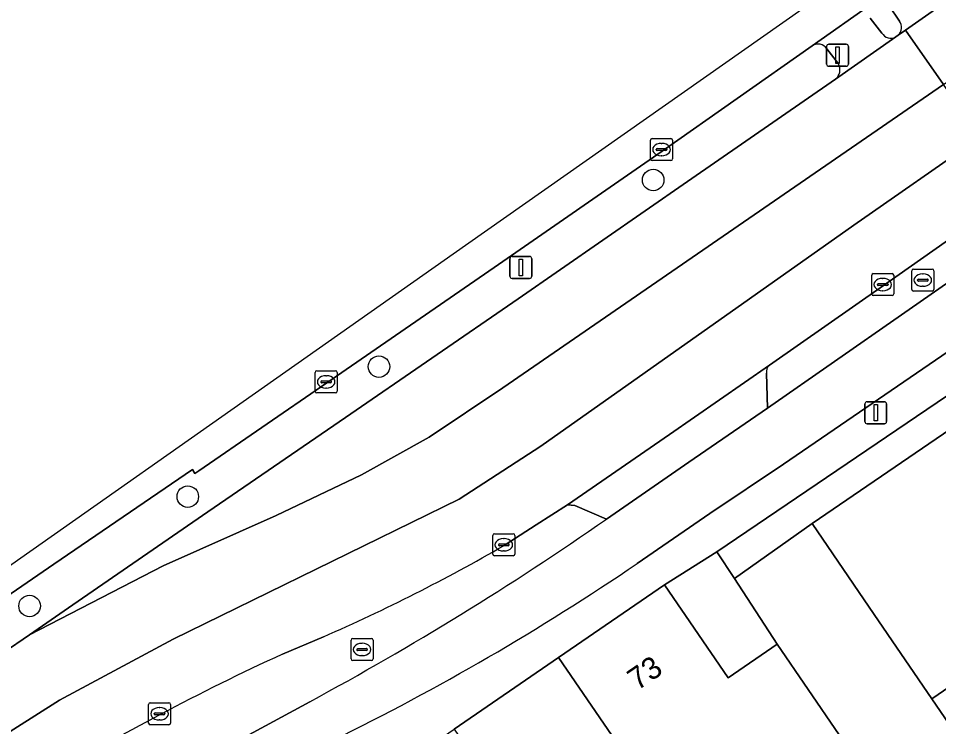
# Model space of a CAD drawing. Extents: x 158086 to 159499, y 382904 to 383981.
# Drawn here: x 158299.86 to 158341.67, y 383427.96 to 383460.14 of the extents above; entities that cross this region are included whole.
import ezdxf

# ---------------------------------------------------------------- set-up
doc = ezdxf.new("R2010")
doc.units = 0
for name, color, linetype in [('IMGEO_Boom', 7, 'Continuous'), ('IMGEO_Erf', 7, 'Continuous'), ('IMGEO_Fietspad_gesloten', 7, 'Continuous'), ('IMGEO_Fietspad_open', 7, 'Continuous'), ('IMGEO_Groenvoorziening', 7, 'Continuous'), ('IMGEO_Haag', 7, 'Continuous'), ('IMGEO_Kolk', 7, 'Continuous'), ('IMGEO_Lichtmast', 7, 'Continuous'), ('IMGEO_OVBaan_gesloten', 7, 'Continuous'), ('IMGEO_Pand', 7, 'Continuous'), ('IMGEO_Pand_nummerreeks', 7, 'Continuous'), ('IMGEO_Rijbaan_lokaal_open', 7, 'Continuous'), ('IMGEO_Rijbaan_regionaal_gesloten', 7, 'Continuous'), ('IMGEO_Rioolput', 7, 'Continuous'), ('IMGEO_Verkeerseiland_open', 7, 'Continuous'), ('IMGEO_Verkeersregelinstallatiepaal', 7, 'Continuous'), ('IMGEO_Voetpad_open', 7, 'Continuous')]:
    doc.layers.add(name, color=color, linetype=linetype)

msp = doc.modelspace()

# ---------------------------------------------------------------- linework, layer by layer
at = {"layer": 'IMGEO_Boom'}
for centre in [(158328.701, 383452.796), (158316.242, 383444.318), (158307.556, 383438.411), (158300.369, 383433.44)]:
    msp.add_circle(centre, 0.489, dxfattribs=at)
at = {"layer": 'IMGEO_Erf'}
msp.add_lwpolyline([(158332.403, 383434.682), (158331.597, 383435.907), (158329.215, 383434.395), (158332.101, 383430.181), (158334.331, 383431.707)], close=True, dxfattribs=at)
at = {"layer": 'IMGEO_Fietspad_gesloten'}
for points in [[(158331.268, 383437.639), (158334.625, 383439.878), (158346.988, 383448.345), (158347.095, 383448.429), (158351.688, 383451.405), (158352.974, 383452.249), (158353.346, 383452.342)], [(158345.757, 383450.698), (158343.03, 383448.797), (158333.895, 383442.423), (158330.315, 383439.972), (158326.582, 383437.389)], [(158327.979, 383435.374), (158331.268, 383437.639)], [(158313.101, 383429.091), (158308.874, 383426.798)]]:
    msp.add_lwpolyline(points, dxfattribs=at)
for centre, radius, start, end in [((158245.482, 383554.045), 142.077, 298.42008, 304.80725), ((158263.884, 383529.699), 114.041, 296.15135, 304.19655)]:
    msp.add_arc(centre, radius, start, end, dxfattribs=at)
at = {"layer": 'IMGEO_Fietspad_open'}
for points in [[(158339.836, 383459.376), (158340.172, 383459.612), (158342.632, 383461.344)], [(158339.425, 383460.714), (158339.891, 383460.016)]]:
    msp.add_lwpolyline(points, dxfattribs=at)
msp.add_arc((158339.499, 383459.727), 0.487, 313.8287, 36.3477, dxfattribs=at)
at = {"layer": 'IMGEO_Groenvoorziening'}
for points in [[(158335.929, 383458.896), (158329.108, 383454.11), (158321.482, 383448.825), (158313.878, 383443.583), (158310.921, 383441.556), (158308.064, 383439.585), (158307.882, 383439.462), (158307.768, 383439.645), (158301.471, 383435.346), (158296.163, 383431.704), (158295.539, 383431.28), (158296.765, 383429.673), (158300.358, 383432.136), (158302.339, 383433.494), (158308.469, 383437.723), (158314.717, 383441.998), (158322.573, 383447.399)], [(158337.114, 383458.076), (158336.588, 383458.76)], [(158322.573, 383447.399), (158330.259, 383452.734), (158336.984, 383457.374)], [(158326.582, 383437.389), (158325.143, 383437.999), (158324.807, 383438.031), (158323.379, 383437.134), (158321.929, 383436.193)], [(158313.719, 383432.044), (158311.865, 383431.251)], [(158308.874, 383426.798), (158313.101, 383429.091)]]:
    msp.add_lwpolyline(points, dxfattribs=at)
for centre, radius, start, end in [((158336.19, 383458.497), 0.477, 33.4574, 123.2214), ((158336.623, 383457.804), 0.561, 310.0321, 28.985), ((158245.482, 383554.045), 142.077, 298.42008, 304.80725), ((158281.321, 383506.351), 81.063, 293.55753, 300.06283), ((158350.446, 383346.201), 93.392, 114.40002, 118.21966), ((158347.63, 383349.756), 88.932, 117.70442, 124.96317)]:
    msp.add_arc(centre, radius, start, end, dxfattribs=at)
at = {"layer": 'IMGEO_Haag'}
for points in [[(158335.929, 383458.896), (158329.108, 383454.11), (158321.482, 383448.825), (158313.878, 383443.583), (158310.921, 383441.556), (158308.064, 383439.585), (158307.882, 383439.462), (158307.768, 383439.645), (158301.471, 383435.346), (158296.163, 383431.704), (158295.539, 383431.28), (158296.765, 383429.673), (158300.358, 383432.136), (158302.339, 383433.494), (158308.469, 383437.723), (158314.717, 383441.998)], [(158337.114, 383458.076), (158336.588, 383458.76)], [(158314.717, 383441.998), (158322.573, 383447.399), (158330.259, 383452.734), (158336.984, 383457.374)], [(158326.582, 383437.389), (158325.143, 383437.999), (158324.807, 383438.031), (158323.379, 383437.134), (158321.929, 383436.193)], [(158313.719, 383432.044), (158311.865, 383431.251)], [(158308.874, 383426.798), (158313.101, 383429.091)]]:
    msp.add_lwpolyline(points, dxfattribs=at)
for centre, radius, start, end in [((158336.19, 383458.497), 0.477, 33.4574, 123.2214), ((158336.623, 383457.804), 0.561, 310.0321, 28.985), ((158245.482, 383554.045), 142.077, 298.42008, 304.80725), ((158281.321, 383506.351), 81.063, 293.55753, 300.06283), ((158350.446, 383346.201), 93.392, 114.40002, 118.21966), ((158347.63, 383349.756), 88.932, 117.70442, 124.96317)]:
    msp.add_arc(centre, radius, start, end, dxfattribs=at)
at = {"layer": 'IMGEO_Kolk'}
for p, q in [((158328.654, 383454.68), (158329.506, 383454.68)), ((158328.579, 383453.754), (158328.579, 383454.606)), ((158329.067, 383454.46), (158329.092, 383454.46)), ((158329.58, 383454.606), (158329.58, 383453.754)), ((158328.838, 383454.174), (158328.838, 383454.186)), ((158329.276, 383454.137), (158328.878, 383454.137)), ((158328.881, 383454.223), (158329.279, 383454.223)), ((158329.09, 383453.9), (158329.065, 383453.9)), ((158329.322, 383454.186), (158329.322, 383454.174)), ((158329.506, 383453.68), (158328.654, 383453.68)), ((158338.628, 383447.62), (158338.628, 383448.472)), ((158338.703, 383448.546), (158339.555, 383448.546)), ((158339.629, 383448.472), (158339.629, 383447.62)), ((158338.887, 383448.04), (158338.887, 383448.052)), ((158339.325, 383448.003), (158338.927, 383448.003)), ((158338.93, 383448.089), (158339.328, 383448.089)), ((158339.116, 383448.326), (158339.141, 383448.326)), ((158339.371, 383448.052), (158339.371, 383448.04)), ((158339.555, 383447.546), (158338.703, 383447.546)), ((158339.139, 383447.766), (158339.114, 383447.766)), ((158313.343, 383443.199), (158313.343, 383444.051)), ((158313.418, 383444.125), (158314.27, 383444.125)), ((158313.831, 383443.905), (158313.856, 383443.905)), ((158314.344, 383444.051), (158314.344, 383443.199)), ((158313.602, 383443.619), (158313.602, 383443.631)), ((158314.04, 383443.582), (158313.642, 383443.582)), ((158313.645, 383443.668), (158314.043, 383443.668)), ((158314.086, 383443.631), (158314.086, 383443.619)), ((158314.27, 383443.125), (158313.418, 383443.125)), ((158313.854, 383443.345), (158313.829, 383443.345)), ((158321.489, 383436.72), (158322.341, 383436.72)), ((158321.414, 383435.794), (158321.414, 383436.646)), ((158321.716, 383436.263), (158322.114, 383436.263)), ((158321.902, 383436.5), (158321.927, 383436.5)), ((158322.415, 383436.646), (158322.415, 383435.794)), ((158321.673, 383436.214), (158321.673, 383436.226)), ((158322.111, 383436.177), (158321.713, 383436.177)), ((158321.925, 383435.94), (158321.9, 383435.94)), ((158322.157, 383436.226), (158322.157, 383436.214)), ((158322.341, 383435.72), (158321.489, 383435.72)), ((158305.774, 383428.116), (158305.774, 383428.968)), ((158305.849, 383429.042), (158306.701, 383429.042)), ((158306.262, 383428.822), (158306.287, 383428.822)), ((158306.775, 383428.968), (158306.775, 383428.116)), ((158306.033, 383428.536), (158306.033, 383428.548)), ((158306.471, 383428.499), (158306.073, 383428.499)), ((158306.076, 383428.585), (158306.474, 383428.585)), ((158306.517, 383428.548), (158306.517, 383428.536)), ((158306.701, 383428.042), (158305.849, 383428.042)), ((158306.285, 383428.262), (158306.26, 383428.262))]:
    msp.add_line(p, q, dxfattribs=at)
for points in [[(158328.654, 383454.68), (158329.506, 383454.68)], [(158328.579, 383453.754), (158328.579, 383454.606)], [(158329.58, 383454.606), (158329.58, 383453.754)], [(158329.506, 383453.68), (158328.654, 383453.68)], [(158338.628, 383447.62), (158338.628, 383448.472)], [(158338.703, 383448.546), (158339.555, 383448.546)], [(158339.629, 383448.472), (158339.629, 383447.62)], [(158339.555, 383447.546), (158338.703, 383447.546)], [(158313.343, 383443.199), (158313.343, 383444.051)], [(158313.418, 383444.125), (158314.27, 383444.125)], [(158314.344, 383444.051), (158314.344, 383443.199)], [(158314.27, 383443.125), (158313.418, 383443.125)], [(158321.489, 383436.72), (158322.341, 383436.72)], [(158321.414, 383435.794), (158321.414, 383436.646)], [(158322.415, 383436.646), (158322.415, 383435.794)], [(158322.341, 383435.72), (158321.489, 383435.72)], [(158305.774, 383428.116), (158305.774, 383428.968)], [(158305.849, 383429.042), (158306.701, 383429.042)], [(158306.775, 383428.968), (158306.775, 383428.116)], [(158306.701, 383428.042), (158305.849, 383428.042)]]:
    msp.add_lwpolyline(points, dxfattribs=at)
for centre, radius, start, end in [((158328.656, 383454.604), 0.0765, 91.552, 178.448), ((158328.656, 383454.604), 0.0765, 91.552, 178.448), ((158329.504, 383454.604), 0.0765, 1.552, 88.448), ((158329.504, 383454.604), 0.0765, 1.552, 88.448), ((158328.878, 383454.183), 0.0403, 85.8775, 175.7526), ((158328.875, 383454.173), 0.0366, 178.938, 274.7102), ((158329.279, 383454.18), 0.043, 264.8664, 352.4533), ((158329.283, 383454.185), 0.0386, 1.7309, 96.639), ((158328.656, 383453.756), 0.0765, 181.552, 268.448), ((158328.656, 383453.756), 0.0765, 181.552, 268.448), ((158329.504, 383453.756), 0.0765, 271.552, 358.448), ((158329.504, 383453.756), 0.0765, 271.552, 358.448), ((158338.705, 383448.47), 0.0765, 91.552, 178.448), ((158338.705, 383448.47), 0.0765, 91.552, 178.448), ((158339.553, 383448.47), 0.0765, 1.552, 88.448), ((158339.553, 383448.47), 0.0765, 1.552, 88.448), ((158338.927, 383448.049), 0.0403, 85.8775, 175.7526), ((158338.924, 383448.039), 0.0366, 178.938, 274.7102), ((158339.328, 383448.046), 0.043, 264.8664, 352.4533), ((158339.332, 383448.051), 0.0386, 1.7309, 96.639), ((158338.705, 383447.622), 0.0765, 181.552, 268.448), ((158338.705, 383447.622), 0.0765, 181.552, 268.448), ((158339.553, 383447.622), 0.0765, 271.552, 358.448), ((158339.553, 383447.622), 0.0765, 271.552, 358.448), ((158313.42, 383444.049), 0.0765, 91.552, 178.448), ((158313.42, 383444.049), 0.0765, 91.552, 178.448), ((158314.268, 383444.049), 0.0765, 1.552, 88.448), ((158314.268, 383444.049), 0.0765, 1.552, 88.448), ((158313.642, 383443.628), 0.0403, 85.8775, 175.7526), ((158313.639, 383443.618), 0.0366, 178.938, 274.7102), ((158314.043, 383443.625), 0.043, 264.8664, 352.4533), ((158314.047, 383443.63), 0.0386, 1.7309, 96.639), ((158313.42, 383443.201), 0.0765, 181.552, 268.448), ((158313.42, 383443.201), 0.0765, 181.552, 268.448), ((158314.268, 383443.201), 0.0765, 271.552, 358.448), ((158314.268, 383443.201), 0.0765, 271.552, 358.448), ((158321.491, 383436.644), 0.0765, 91.552, 178.448), ((158321.491, 383436.644), 0.0765, 91.552, 178.448), ((158322.339, 383436.644), 0.0765, 1.552, 88.448), ((158322.339, 383436.644), 0.0765, 1.552, 88.448), ((158321.713, 383436.223), 0.0403, 85.8775, 175.7526), ((158322.118, 383436.225), 0.0386, 1.7309, 96.639), ((158321.71, 383436.213), 0.0366, 178.938, 274.7102), ((158322.114, 383436.22), 0.043, 264.8664, 352.4533), ((158321.491, 383435.796), 0.0765, 181.552, 268.448), ((158321.491, 383435.796), 0.0765, 181.552, 268.448), ((158322.339, 383435.796), 0.0765, 271.552, 358.448), ((158322.339, 383435.796), 0.0765, 271.552, 358.448), ((158305.851, 383428.966), 0.0765, 91.552, 178.448), ((158305.851, 383428.966), 0.0765, 91.552, 178.448), ((158306.699, 383428.966), 0.0765, 1.552, 88.448), ((158306.699, 383428.966), 0.0765, 1.552, 88.448), ((158306.073, 383428.545), 0.0403, 85.8775, 175.7526), ((158306.07, 383428.535), 0.0366, 178.938, 274.7102), ((158306.474, 383428.542), 0.043, 264.8664, 352.4533), ((158306.478, 383428.547), 0.0386, 1.7309, 96.639), ((158305.851, 383428.118), 0.0765, 181.552, 268.448), ((158305.851, 383428.118), 0.0765, 181.552, 268.448), ((158306.699, 383428.118), 0.0765, 271.552, 358.448), ((158306.699, 383428.118), 0.0765, 271.552, 358.448)]:
    msp.add_arc(centre, radius, start, end, dxfattribs=at)
for centre, major_axis, ratio, start_param, end_param in [((158329.066, 383454.18), (-0.387, 0.002), 0.722429, 4.712389, 7.853982), ((158329.091, 383454.18), (-0.39, 0.002), 0.717154, 1.570796, 4.712389), ((158339.115, 383448.046), (-0.387, 0.002), 0.722429, 4.712389, 7.853982), ((158339.14, 383448.046), (-0.39, 0.002), 0.717154, 1.570796, 4.712389), ((158313.83, 383443.625), (-0.387, 0.002), 0.722429, 4.712389, 7.853982), ((158313.855, 383443.625), (-0.39, 0.002), 0.717154, 1.570796, 4.712389), ((158321.901, 383436.22), (-0.387, 0.002), 0.722429, 4.712389, 7.853982), ((158321.926, 383436.22), (-0.39, 0.002), 0.717154, 1.570796, 4.712389), ((158306.261, 383428.542), (-0.387, 0.002), 0.722429, 4.712389, 7.853982), ((158306.286, 383428.542), (-0.39, 0.002), 0.717154, 1.570796, 4.712389)]:
    msp.add_ellipse(centre, major_axis=major_axis, ratio=ratio, start_param=start_param, end_param=end_param, dxfattribs=at)
at = {"layer": 'IMGEO_Lichtmast'}
for p, q in [((158322.194, 383448.422), (158322.194, 383449.222)), ((158322.194, 383449.222), (158322.194, 383448.422)), ((158322.294, 383449.322), (158323.084, 383449.322)), ((158323.084, 383449.322), (158322.294, 383449.322)), ((158323.184, 383449.222), (158323.184, 383448.422)), ((158323.184, 383448.422), (158323.184, 383449.222)), ((158323.084, 383448.322), (158322.294, 383448.322)), ((158322.294, 383448.322), (158323.084, 383448.322)), ((158338.318, 383441.822), (158338.318, 383442.622)), ((158338.318, 383442.622), (158338.318, 383441.822)), ((158338.418, 383442.722), (158339.208, 383442.722)), ((158339.208, 383442.722), (158338.418, 383442.722)), ((158339.308, 383442.622), (158339.308, 383441.822)), ((158339.308, 383441.822), (158339.308, 383442.622)), ((158339.208, 383441.722), (158338.418, 383441.722)), ((158338.418, 383441.722), (158339.208, 383441.722))]:
    msp.add_line(p, q, dxfattribs=at)
for points in [[(158322.614, 383449.197), (158322.764, 383449.197), (158322.764, 383448.447), (158322.614, 383448.447), (158322.614, 383449.197)], [(158338.738, 383442.597), (158338.888, 383442.597), (158338.888, 383441.847), (158338.738, 383441.847), (158338.738, 383442.597)]]:
    msp.add_lwpolyline(points, dxfattribs=at)
for centre, start, end in [((158322.294, 383449.222), 90, 180), ((158322.294, 383449.222), 90, 180), ((158323.084, 383449.222), 0, 90), ((158323.084, 383449.222), 360, 90), ((158322.294, 383448.422), 180, 270), ((158322.294, 383448.422), 180, 270), ((158323.084, 383448.422), 270, 0), ((158323.084, 383448.422), 270, 0), ((158338.418, 383442.622), 90, 180), ((158338.418, 383442.622), 90, 180), ((158339.208, 383442.622), 0, 90), ((158339.208, 383442.622), 360, 90), ((158338.418, 383441.822), 180, 270), ((158338.418, 383441.822), 180, 270), ((158339.208, 383441.822), 270, 0), ((158339.208, 383441.822), 270, 0)]:
    msp.add_arc(centre, 0.1, start, end, dxfattribs=at)
at = {"layer": 'IMGEO_OVBaan_gesloten'}
for points in [[(158338.196, 383462.478), (158320.176, 383449.816), (158290.829, 383429.195), (158142.057, 383328.583)], [(158225.683, 383383.423), (158290.775, 383428.034), (158292.413, 383429.156), (158295.539, 383431.28), (158296.163, 383431.704), (158301.471, 383435.346), (158307.768, 383439.645), (158307.882, 383439.462), (158308.064, 383439.585), (158310.921, 383441.556), (158313.878, 383443.583), (158321.482, 383448.825), (158329.108, 383454.11), (158335.929, 383458.896), (158338.639, 383460.809)]]:
    msp.add_lwpolyline(points, dxfattribs=at)
at = {"layer": 'IMGEO_Pand'}
for points in [[(158350.738, 383435.641), (158347.351, 383440.597), (158346.428, 383439.967), (158344.38, 383442.964), (158335.921, 383437.188), (158338.741, 383433.06), (158341.362, 383429.222)], [(158353.982, 383430.893), (158350.738, 383435.641), (158341.362, 383429.222), (158344.567, 383424.529), (158347.106, 383426.149)], [(158334.331, 383431.707), (158332.101, 383430.181), (158329.215, 383434.395), (158324.402, 383431.093), (158329.077, 383424.265), (158331.123, 383421.271), (158335.881, 383424.523), (158335.072, 383425.706), (158337.365, 383427.276), (158337.156, 383427.582)], [(158329.077, 383424.265), (158324.402, 383431.093), (158319.661, 383427.841), (158324.33, 383421.02)]]:
    msp.add_lwpolyline(points, close=True, dxfattribs=at)
at = {"layer": 'IMGEO_Rijbaan_lokaal_open'}
for points in [[(158333.979, 383444.388), (158329.444, 383441.238), (158324.807, 383438.031), (158325.143, 383437.999), (158326.582, 383437.389), (158330.315, 383439.972), (158333.895, 383442.423)], [(158333.895, 383442.423), (158333.855, 383444.015)]]:
    msp.add_lwpolyline(points, dxfattribs=at)
msp.add_arc((158334.233, 383444.096), 0.387, 131.1006, 192.1217, dxfattribs=at)
at = {"layer": 'IMGEO_Rijbaan_regionaal_gesloten'}
for points in [[(158342.632, 383461.344), (158340.172, 383459.612), (158341.897, 383457.133), (158347.053, 383460.68), (158363.802, 383472.617)], [(158206.611, 383364.391), (158296.442, 383425.805), (158301.723, 383429.162), (158306.888, 383431.938), (158319.89, 383438.29), (158323.595, 383440.705), (158337.813, 383450.749), (158343.559, 383454.746), (158341.897, 383457.133), (158321.863, 383443.351), (158318.522, 383441.108), (158315.446, 383439.393), (158311.578, 383437.547), (158306.436, 383435.26), (158300.358, 383432.136), (158296.765, 383429.673), (158293.27, 383427.277), (158291.923, 383426.355), (158226.339, 383381.483)], [(158321.929, 383436.193), (158323.379, 383437.134), (158324.807, 383438.031), (158329.444, 383441.238), (158333.979, 383444.388), (158339.171, 383448), (158342.121, 383450.082), (158344.889, 383451.988), (158345.121, 383452.149), (158345.359, 383452.302), (158343.559, 383454.746), (158337.813, 383450.749), (158323.595, 383440.705), (158319.89, 383438.29), (158306.888, 383431.938), (158301.723, 383429.162), (158296.442, 383425.805), (158206.611, 383364.391)], [(158311.865, 383431.251), (158313.719, 383432.044)]]:
    msp.add_lwpolyline(points, dxfattribs=at)
msp.add_lwpolyline([(158341.897, 383457.133), (158340.172, 383459.612), (158339.836, 383459.376), (158339.722, 383459.296), (158336.984, 383457.374), (158330.259, 383452.734), (158322.573, 383447.399), (158314.717, 383441.998), (158308.469, 383437.723), (158302.339, 383433.494), (158300.358, 383432.136), (158306.436, 383435.26), (158311.578, 383437.547), (158315.446, 383439.393), (158318.522, 383441.108), (158321.863, 383443.351)], close=True, dxfattribs=at)
for centre, radius, start, end in [((158281.321, 383506.351), 81.063, 293.55753, 300.06283), ((158350.446, 383346.201), 93.392, 114.40002, 118.21966), ((158347.63, 383349.756), 88.932, 117.70442, 124.96317)]:
    msp.add_arc(centre, radius, start, end, dxfattribs=at)
at = {"layer": 'IMGEO_Rioolput'}
for p, q in [((158340.451, 383447.822), (158340.451, 383448.674)), ((158340.526, 383448.748), (158341.378, 383448.748)), ((158340.939, 383448.528), (158340.964, 383448.528)), ((158341.452, 383448.674), (158341.452, 383447.822)), ((158340.71, 383448.242), (158340.71, 383448.254)), ((158341.148, 383448.205), (158340.75, 383448.205)), ((158340.753, 383448.291), (158341.151, 383448.291)), ((158340.962, 383447.968), (158340.937, 383447.968)), ((158341.194, 383448.254), (158341.194, 383448.242)), ((158341.378, 383447.748), (158340.526, 383447.748)), ((158314.973, 383431.037), (158314.973, 383431.889)), ((158315.048, 383431.963), (158315.9, 383431.963)), ((158315.461, 383431.743), (158315.486, 383431.743)), ((158315.974, 383431.889), (158315.974, 383431.037)), ((158315.232, 383431.457), (158315.232, 383431.469)), ((158315.67, 383431.42), (158315.272, 383431.42)), ((158315.275, 383431.506), (158315.673, 383431.506)), ((158315.716, 383431.469), (158315.716, 383431.457)), ((158315.9, 383430.963), (158315.048, 383430.963)), ((158315.484, 383431.183), (158315.459, 383431.183))]:
    msp.add_line(p, q, dxfattribs=at)
for points in [[(158340.451, 383447.822), (158340.451, 383448.674)], [(158340.526, 383448.748), (158341.378, 383448.748)], [(158341.452, 383448.674), (158341.452, 383447.822)], [(158341.378, 383447.748), (158340.526, 383447.748)], [(158314.973, 383431.037), (158314.973, 383431.889)], [(158315.048, 383431.963), (158315.9, 383431.963)], [(158315.974, 383431.889), (158315.974, 383431.037)], [(158315.9, 383430.963), (158315.048, 383430.963)]]:
    msp.add_lwpolyline(points, dxfattribs=at)
for centre, radius, start, end in [((158340.528, 383448.672), 0.0765, 91.552, 178.448), ((158340.528, 383448.672), 0.0765, 91.552, 178.448), ((158341.376, 383448.672), 0.0765, 1.552, 88.448), ((158341.376, 383448.672), 0.0765, 1.552, 88.448), ((158340.75, 383448.251), 0.0403, 85.8775, 175.7526), ((158340.747, 383448.241), 0.0366, 178.938, 274.7102), ((158341.151, 383448.248), 0.043, 264.8664, 352.4533), ((158341.155, 383448.253), 0.0386, 1.7309, 96.639), ((158340.528, 383447.824), 0.0765, 181.552, 268.448), ((158340.528, 383447.824), 0.0765, 181.552, 268.448), ((158341.376, 383447.824), 0.0765, 271.552, 358.448), ((158341.376, 383447.824), 0.0765, 271.552, 358.448), ((158315.05, 383431.887), 0.0765, 91.552, 178.448), ((158315.05, 383431.887), 0.0765, 91.552, 178.448), ((158315.898, 383431.887), 0.0765, 1.552, 88.448), ((158315.898, 383431.887), 0.0765, 1.552, 88.448), ((158315.272, 383431.466), 0.0403, 85.8775, 175.7526), ((158315.269, 383431.456), 0.0366, 178.938, 274.7102), ((158315.673, 383431.463), 0.043, 264.8664, 352.4533), ((158315.677, 383431.468), 0.0386, 1.7309, 96.639), ((158315.05, 383431.039), 0.0765, 181.552, 268.448), ((158315.05, 383431.039), 0.0765, 181.552, 268.448), ((158315.898, 383431.039), 0.0765, 271.552, 358.448), ((158315.898, 383431.039), 0.0765, 271.552, 358.448)]:
    msp.add_arc(centre, radius, start, end, dxfattribs=at)
for centre, major_axis, ratio, start_param, end_param in [((158340.938, 383448.248), (-0.387, 0.002), 0.722429, 4.712389, 7.853982), ((158340.963, 383448.248), (-0.39, 0.002), 0.717154, 1.570796, 4.712389), ((158315.46, 383431.463), (-0.387, 0.002), 0.722429, 4.712389, 7.853982), ((158315.485, 383431.463), (-0.39, 0.002), 0.717154, 1.570796, 4.712389)]:
    msp.add_ellipse(centre, major_axis=major_axis, ratio=ratio, start_param=start_param, end_param=end_param, dxfattribs=at)
at = {"layer": 'IMGEO_Verkeerseiland_open'}
for points in [[(158339.891, 383460.016), (158339.425, 383460.714)], [(158338.559, 383460.158), (158339.09, 383459.476)], [(158339.722, 383459.296), (158339.836, 383459.376)], [(158342.121, 383450.082), (158339.171, 383448), (158333.979, 383444.388)], [(158333.855, 383444.015), (158333.895, 383442.423), (158343.03, 383448.797)]]:
    msp.add_lwpolyline(points, dxfattribs=at)
for centre, radius, start, end in [((158339.499, 383459.727), 0.487, 313.8287, 36.3477), ((158339.503, 383459.727), 0.483, 211.2781, 296.9269), ((158334.233, 383444.096), 0.387, 131.1006, 192.1217)]:
    msp.add_arc(centre, radius, start, end, dxfattribs=at)
at = {"layer": 'IMGEO_Verkeersregelinstallatiepaal'}
for p, q in [((158336.583, 383458.068), (158336.583, 383458.868)), ((158336.583, 383458.868), (158336.583, 383458.068)), ((158336.683, 383458.968), (158337.473, 383458.968)), ((158337.473, 383458.968), (158336.683, 383458.968)), ((158337.573, 383458.868), (158337.573, 383458.068)), ((158337.573, 383458.068), (158337.573, 383458.868)), ((158337.473, 383457.968), (158336.683, 383457.968)), ((158336.683, 383457.968), (158337.473, 383457.968))]:
    msp.add_line(p, q, dxfattribs=at)
msp.add_lwpolyline([(158337.003, 383458.843), (158337.153, 383458.843), (158337.153, 383458.093), (158337.003, 383458.093), (158337.003, 383458.843)], dxfattribs=at)
for centre, start, end in [((158336.683, 383458.868), 90, 180), ((158336.683, 383458.868), 90, 180), ((158337.473, 383458.868), 0, 90), ((158337.473, 383458.868), 360, 90), ((158336.683, 383458.068), 180, 270), ((158336.683, 383458.068), 180, 270), ((158337.473, 383458.068), 270, 0), ((158337.473, 383458.068), 270, 0)]:
    msp.add_arc(centre, 0.1, start, end, dxfattribs=at)
at = {"layer": 'IMGEO_Voetpad_open'}
for points in [[(158338.639, 383460.809), (158335.929, 383458.896)], [(158339.09, 383459.476), (158338.559, 383460.158)], [(158336.984, 383457.374), (158339.722, 383459.296)], [(158336.588, 383458.76), (158337.114, 383458.076)], [(158314.919, 383424.588), (158319.661, 383427.841), (158324.402, 383431.093), (158329.215, 383434.395), (158331.597, 383435.907), (158345.225, 383445.134), (158345.915, 383445.387), (158346.945, 383445.538), (158347.619, 383445.518), (158348.438, 383445.345), (158349.104, 383445.077), (158349.641, 383444.76), (158346.988, 383448.345), (158334.625, 383439.878), (158331.268, 383437.639), (158327.979, 383435.374)], [(158344.567, 383424.529), (158341.362, 383429.222), (158338.741, 383433.06), (158335.921, 383437.188), (158332.403, 383434.682), (158334.331, 383431.707), (158337.156, 383427.582), (158337.365, 383427.276), (158343.035, 383419.214)]]:
    msp.add_lwpolyline(points, dxfattribs=at)
msp.add_lwpolyline([(158379.659, 383406.433), (158358.306, 383437.257), (158349.641, 383444.76), (158349.104, 383445.077), (158348.438, 383445.345), (158347.619, 383445.518), (158346.945, 383445.538), (158345.915, 383445.387), (158345.225, 383445.134), (158331.597, 383435.907), (158332.403, 383434.682), (158335.921, 383437.188), (158344.38, 383442.964), (158346.428, 383439.967), (158347.351, 383440.597), (158350.738, 383435.641), (158353.982, 383430.893), (158357.212, 383426.167), (158360.461, 383421.412), (158363.711, 383416.656), (158366.961, 383411.9), (158370.246, 383407.093), (158373.579, 383402.215)], close=True, dxfattribs=at)
for centre, radius, start, end in [((158339.503, 383459.727), 0.483, 211.2781, 296.9269), ((158336.19, 383458.497), 0.477, 33.4574, 123.2214), ((158336.623, 383457.804), 0.561, 310.0321, 28.985), ((158263.884, 383529.699), 114.041, 296.15135, 304.19655)]:
    msp.add_arc(centre, radius, start, end, dxfattribs=at)

# ---------------------------------------------------------------- texts
at = {"layer": 'IMGEO_Pand_nummerreeks'}
msp.add_text('73', height=1, rotation=34.452, dxfattribs=at).set_placement((158327.984, 383429.573))

doc.saveas('drawing.dxf')
